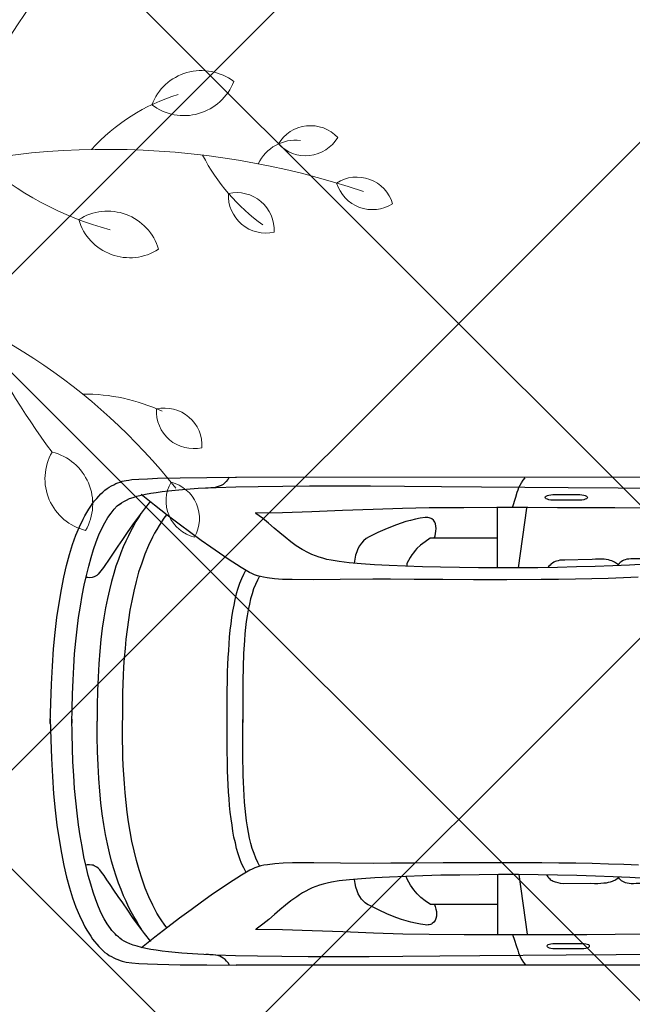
# Model space of a CAD drawing. Header units: millimetres. Extents: x 747415 to 1601423, y -236173 to 551995.
# Tile 491 of 549: x 1173118 to 1175301, y 208822 to 212332. Entities that reach past the tile are written whole.
import ezdxf

# ---------------------------------------------------------------- set-up
doc = ezdxf.new("R2010")
doc.units = ezdxf.units.MM
doc.header["$LTSCALE"] = 100
doc.header["$MEASUREMENT"] = 0
doc.layers.get('0').update_dxf_attribs({"linetype": 'CONTINUOUS', "lineweight": 0})
doc.layers.add('T--A9041_VERHARDING_Parkeren', color=9, linetype='CONTINUOUS')
doc.layers.add('T--L9082_INRICHTING_SPECIFIEK_Auto', color=8, linetype='CONTINUOUS')
doc.layers.add('T--A9042_BEPLANTING', color=90, linetype='CONTINUOUS', lineweight=0)
doc.layers.add('T--L9042_BOMEN', color=84, linetype='CONTINUOUS', lineweight=0)

# ---------------------------------------------------------------- blocks, each defined once
blk = doc.blocks.new('auto17')
for p, q in [((1604.8, 867.6), (3518.7, 867.6)), ((2512.2, 544.6), (2482.2, 756.8)), ((2587.5, 547), (2587.5, 756.8)), ((2588.4, 650.5), (2814.7, 650.5)), ((2513.2, -549), (2483.6, -761.2)), ((2588.4, -551.4), (2588.4, -761.2)), ((2589.8, -654.3), (2815.6, -654.3)), ((1591.9, -871), (3520.1, -872))]:
    blk.add_line(p, q)
for points in [[(2534.6, 758.3), (2527, 778.4), (2521.2, 797), (2516, 814.1), (2513.2, 823), (2509.8, 831.3), (2505.5, 839.6), (2501.2, 848.5), (2495.5, 857.3), (2488.4, 866.1)], [(4181.3, -9.3), (4179.9, 62.7), (4177.5, 130.9), (4173.7, 195.1), (4169.4, 256.4), (4163.7, 314.2), (4157.5, 368.1), (4149.9, 419.6), (4141.8, 467.6), (4132.7, 511.7), (4123.2, 553.9), (4112.7, 592.1), (4101.7, 627.4), (4089.8, 660.7), (4077.4, 690.6), (4064.6, 717.6), (4057.9, 730.4), (4051.3, 742.1), (4044.6, 753.4), (4037.5, 764.2), (4030.8, 774.4), (4023.6, 783.3), (4016, 792.1), (4008.9, 800.4), (4001.2, 807.8), (3994.1, 815.1), (3986.5, 821.5), (3978.9, 826.9), (3971.2, 832.3), (3963.6, 836.7), (3955.5, 841.1), (3947.9, 844.6), (3940.3, 847.5), (3932.2, 850), (3925.5, 853.4), (3911.2, 856.3), (3890.8, 858.8), (3865.5, 860.7), (3835, 862.2), (3799.3, 863.7), (3718.3, 865.6), (3623, 866.6), (3517.8, 867.6)], [(3543, 867.1), (3547.8, 858.8), (3553, 852.4), (3558.7, 846.5), (3564.9, 842.1), (3571.1, 838.2), (3577.8, 835.2), (3584.9, 833.3), (3592.6, 831.3), (3600.6, 830.3), (3608.8, 829.8), (3617.8, 829.3), (3626.8, 829.3)], [(1986.8, 829.3), (2343.6, 831.8), (2651.3, 834.2), (2793.7, 835.7), (2924.7, 836.7), (3045.2, 837.2), (3158.6, 837.2), (3262.4, 837.2), (3355.8, 836.7), (3443.5, 835.7), (3522, 833.8), (3591.6, 831.3), (3655.9, 828.4), (3712.1, 824.5), (3760.7, 819.5), (3783.1, 817.1), (3804, 814.1), (3823.1, 811.2), (3840.7, 807.8), (3856.9, 803.9), (3871.7, 799.9), (3885.5, 796.1), (3897.4, 791.6), (3908.3, 786.7), (3917.9, 781.8), (3926, 776.4), (3933.1, 770.5), (3938.8, 766.1), (3945, 761.2), (3950.8, 755.8), (3956.5, 750), (3962.2, 743.1), (3967.4, 736.2), (3978.4, 720), (3989.3, 701.9), (3999.8, 681.3), (4009.8, 658.8), (4019.3, 634.3), (4028.9, 607.3), (4037.5, 578.9), (4046, 548), (4054.1, 515.2), (4061.7, 480.8), (4068.4, 444.6), (4075.1, 406.4), (4080.8, 366.7), (4086, 325), (4090.8, 281.8), (4094.6, 237.2), (4097.9, 191.2), (4100.8, 143.1), (4102.7, 93.6), (4103.7, 43.1), (4104.1, -9.3), (4104.1, 4.4), (4103.7, -48), (4102.7, -99), (4100.3, -148), (4097.9, -196), (4094.6, -242.6), (4090.3, -287.2), (4085.5, -330.8), (4080.3, -372.5), (4074.1, -412.2), (4067.5, -450.9), (4060.3, -487.2), (4052.7, -521.5), (4044.6, -554.8), (4036, -585.7), (4027, -614.1), (4017.5, -641.1), (4007.9, -666.1), (3997.4, -688.6), (3987, -709.7), (3976.5, -727.9), (3965, -743.5), (3954.1, -757.8), (3942.7, -769.5), (3930.7, -778.3), (3934.5, -774.4), (3927.4, -780.3), (3919.3, -785.7), (3909.3, -790.6), (3898.8, -795.5), (3886.4, -799.9), (3872.6, -803.8), (3857.9, -807.8), (3841.7, -811.7), (3823.6, -814.6), (3804, -818), (3783.1, -821), (3760.7, -823.4), (3736.9, -825.9), (3710.7, -828.3), (3683.1, -830.3), (3654, -832.3), (3623, -833.7), (3590.2, -835.2), (3519.7, -837.7), (3440.6, -839.1), (3352.5, -840.1), (3258.2, -841.1), (3154.3, -841.1), (3040.5, -840.6), (2919.5, -840.1), (2787.5, -839.1), (2645.1, -838.2), (2336.4, -835.2), (1979.7, -832.8)], [(2287.4, 809.3), (2383.6, 809.3), (2391.2, 808.8), (2397.4, 807.8), (2403.1, 806.3), (2407.4, 804.3), (2409.8, 801.9), (2410.8, 799.4), (2409.8, 796.5), (2407.4, 794.1), (2403.1, 792.1), (2397.4, 790.6), (2391.2, 789.6), (2383.6, 789.6), (2287.4, 789.6), (2280.2, 789.6), (2273.6, 790.6), (2268.3, 792.1), (2264, 794.1), (2261.6, 796.5), (2260.7, 799.4), (2261.6, 801.9), (2264, 804.3), (2268.3, 806.3), (2273.6, 807.8), (2280.2, 808.8), (2287.4, 809.3), (2287.4, 809.3)], [(2085.4, 511.2), (2137.3, 508.8), (2192.6, 506.8), (2250.2, 505.4), (2309.3, 503.9), (2369.3, 503.4), (2430.3, 502.4), (2552.7, 501.9), (2671.3, 501.9), (2781.8, 502.9), (2883.8, 503.4), (2968.5, 503.9), (3030.9, 504.4), (3147.2, 503.4), (3242.4, 502.4), (3318.2, 502.4), (3352, 503.4), (3381.5, 505.9), (3407.7, 509.3), (3420.1, 511.2), (3431.1, 513.7), (3442, 517.1), (3452, 520.6), (3461.5, 524.5), (3470.1, 528.9), (3499.7, 546.1), (3546.3, 575.9), (3607.8, 618.1), (3642.1, 642.1), (3679.7, 669.5), (3720.7, 699.9), (3763.1, 732.3), (3808.8, 767.6), (3856.9, 805.8)], [(3823.6, 782.8), (3845.9, 753.9), (3866.9, 725.4), (3886.9, 698), (3905.5, 671), (3923.1, 645.5), (3939.3, 622), (3954.6, 599.5), (3967.9, 579.9), (3979.4, 562.7), (3989.8, 547.5), (3998.4, 535.2), (4005.1, 527.4), (4010.3, 522), (4015.1, 518.1), (4019.8, 515.2), (4024.6, 512.7), (4028.9, 511.2), (4033.2, 510.3), (4041.7, 509.3), (4049.8, 509.8), (4057.4, 510.3)], [(2059.7, 557.8), (2115.9, 554.4), (2175.9, 551.9), (2239.2, 549.5), (2305.5, 547.5), (2373.6, 546.1), (2443.1, 545.1), (2513.6, 544.6), (2584.1, 544.6), (2653.7, 545.1), (2722.3, 546.1), (2789.4, 547), (2853.7, 549), (2914.7, 551), (2972.3, 553.4), (3025.2, 556.3), (3072.4, 559.3), (3115.7, 563.2), (3151.5, 567.1), (3179.1, 571.5), (3194.3, 574.5), (3208.6, 578.4), (3221.9, 582.3), (3235.3, 587.2), (3247.7, 592.1), (3259.6, 597.5), (3271, 603.4), (3282.5, 609.8), (3292.9, 616.6), (3303.4, 623.5), (3313.9, 630.3), (3323.9, 638.2), (3343.4, 653.4), (3363, 670), (3383, 686.7), (3403, 703.9), (3424.4, 721.5), (3447.8, 738.7)], [(1535.7, 754.9), (1651.5, 754.9), (1760.5, 754.9), (1865.3, 755.8), (1967.8, 756.3), (2068.7, 757.3), (2168.8, 757.8), (2269.3, 758.8), (2372.7, 759.3), (2479.3, 759.7), (2589.4, 759.7), (2706.1, 759.3), (2830.9, 758.3), (2925.7, 756.3), (3030, 752.9), (3139.1, 749), (3248.1, 744.6), (3353.4, 741.1), (3450.1, 739.7)], [(3856.9, 738.7), (3865.5, 724.5), (3874.6, 709.8), (3883.6, 693.6), (3893.1, 676.9), (3902.2, 658.8), (3911.2, 639.7), (3920.3, 619.6), (3929.3, 598), (3937.9, 574.5), (3946.5, 549.9), (3955.1, 524), (3962.7, 496), (3970.3, 466.7), (3977.4, 435.3), (3984.1, 401.4), (3990.3, 366.1), (3996, 328.4), (4000.8, 288.2), (4005.1, 246.6), (4008.9, 202), (4011.2, 154.9), (4013.6, 105.4), (4014.6, 53.4), (4014.6, -2)], [(2812.8, 650.5), (2809.4, 658.3), (2807.1, 667.1), (2805.6, 675.9), (2805.1, 684.7), (2805.6, 693.1), (2807.6, 700.9), (2810.4, 708.3), (2814.7, 714.2), (2820.4, 719.1), (2823.3, 721), (2827.1, 722.5), (2830.9, 723.5), (2835.2, 724), (2839.9, 724.5), (2845.2, 724), (2862.3, 721.5), (2879.5, 718.1), (2896.1, 714.2), (2913.3, 709.3), (2929.9, 703.9), (2946.6, 698), (2980, 685.2), (3012.4, 670.5), (3043.3, 654.8), (3049, 651.9), (3054.3, 648.5), (3059.5, 644.6), (3063.8, 640.6), (3068.1, 636.8), (3071.9, 632.3), (3078.6, 623), (3083.8, 613.2), (3088.1, 602.4)], [(3766.4, 733.8), (3775.5, 721.5), (3784.5, 708.8), (3793.1, 695.5), (3801.2, 681.8), (3808.8, 667.6), (3816.4, 653.4), (3830.2, 624), (3843.1, 592.6), (3854.5, 560.7), (3865, 527.9), (3874.6, 494.1), (3882.6, 460.3), (3890.3, 425.5), (3896.4, 391.2), (3902.2, 356.4), (3906.9, 321.5), (3911.2, 287.2), (3914.6, 253.4), (3917.4, 220.1), (3919.3, 187.2), (3921.2, 155.9), (3922.6, 125.5), (3923.1, 96.1), (3923.6, 68.6), (3924.1, 42.2), (3924.1, 17.7), (3923.6, -4.4)], [(2814.7, 650.5), (2827.1, 650.5), (2845.2, 637.7), (2860.9, 626), (2874.2, 613.2), (2880.4, 606.3), (2886.1, 599), (2892.3, 590.7), (2898, 581.8), (2903.8, 571.5), (2909.9, 560.3), (2913.3, 550.9)], [(3088.1, 602.4), (3092.4, 589.7), (3095.2, 575.9), (3097.6, 561.6)], [(1880.7, 576.4), (2093.5, 576.4), (2103, 576.9), (2111.6, 576.9), (2118.8, 576.4), (2125.9, 575.5), (2131.6, 573.5), (2136.8, 571.5), (2141.6, 569.1), (2145.9, 566.1), (2149.7, 563.2), (2153.1, 559.8), (2155.9, 555.8), (2158.7, 551.9)], [(2157.3, 555.4), (2165.9, 562.7), (2169.7, 565.2), (2174.5, 567.1), (2179.7, 569.6), (2185.9, 571), (2193.1, 573), (2200.7, 574.5), (2209.2, 575.5), (2219.3, 576.4), (2230.2, 576.9), (2242.1, 576.9), (2255.4, 576.4), (2353.6, 577.4)], [(2353.6, 577.4), (2363.1, 575.9), (2372.2, 574), (2380.7, 571.5), (2385, 570.1), (2389.3, 568.6), (2393.6, 566.1), (2397.4, 563.7), (2400.7, 560.7), (2404.5, 556.8), (2407.4, 552.9), (2412.5, 545.5)], [(3484.4, 534.8), (3492, 520.6), (3499.7, 504.9), (3505.9, 488.2), (3512, 470.6), (3517.3, 451.4), (3522, 431.8), (3526.8, 411.2), (3530.6, 390.2), (3533.9, 368.1), (3537.3, 345.6), (3540.2, 322), (3542.5, 298.5), (3544.4, 274), (3545.9, 249.5), (3547.3, 224.5), (3548.7, 199.5), (3549.7, 174.5), (3550.1, 149), (3551.1, 98), (3551.6, 47.6), (3551.6, -2)], [(3434.4, 515.2), (3442, 500.9), (3449.2, 485.8), (3455.4, 469.1), (3461.5, 451.9), (3466.3, 433.8), (3471.1, 414.2), (3475.4, 394.6), (3478.7, 374), (3482, 352.9), (3484.9, 330.9), (3487.3, 308.8), (3489.2, 285.8), (3490.6, 262.2), (3492, 238.7), (3493, 214.7), (3493.9, 190.2), (3494.4, 165.7), (3494.9, 140.7), (3495.4, 91.2), (3495.4, 41.2), (3495.4, -7.8)], [(3435.8, -519.6), (3443.5, -505.3), (3450.6, -490.1), (3456.8, -473.5), (3462.5, -456.3), (3467.7, -438.2), (3472, -419.1), (3476.3, -399), (3480.1, -378.4), (3483, -357.3), (3485.8, -335.8), (3487.7, -313.2), (3489.7, -290.1), (3492.5, -243.6), (3494.4, -195.1), (3494.9, -145.6), (3495.4, -96.1), (3495.4, -46.1), (3495.4, 2.9)], [(4181.3, 5.4), (4179.9, -66.7), (4177.5, -134.8), (4173.7, -199), (4169.4, -260.8), (4163.7, -318.1), (4157.5, -372), (4149.9, -423.5), (4141.8, -471.5), (4132.7, -516.1), (4123.2, -557.8), (4112.7, -596.5), (4101.7, -631.8), (4089.8, -665.1), (4077.4, -695), (4064.6, -722), (4057.9, -734.7), (4051.3, -746.5), (4044.6, -757.8), (4037.5, -768.6), (4030.8, -778.3), (4023.6, -787.7), (4016, -796.5), (4008.9, -804.8), (4001.2, -812.2), (3994.1, -819.1), (3986.5, -825.4), (3978.9, -831.3), (3971.2, -836.7), (3963.6, -841.1), (3955.5, -845), (3947.9, -849), (3940.3, -851.9), (3932.2, -854.3), (3929.3, -856.3), (3925, -857.8), (3918.4, -859.2), (3910.7, -860.7), (3901.7, -861.7), (3890.8, -863.2), (3865.5, -865.1), (3835, -866.6), (3799.3, -868.1), (3718.3, -870), (3623, -871), (3517.8, -872)], [(3485.8, -539.2), (3493.5, -525), (3500.6, -509.2), (3507.3, -492.6), (3513, -474.9), (3518.7, -455.8), (3523.5, -436.2), (3527.8, -415.6), (3531.6, -394.6), (3535.4, -372.5), (3538.2, -349.5), (3541.1, -326.4), (3543.5, -302.4), (3545.4, -278.4), (3546.8, -253.9), (3548.3, -228.9), (3549.7, -203.9), (3550.6, -178.4), (3551.1, -152.9), (3552.1, -102), (3552.5, -51.5), (3552.5, -2)], [(3767.4, -737.7), (3776.4, -725.4), (3785.5, -712.7), (3794, -699.4), (3802.1, -685.7), (3809.8, -672), (3817.4, -657.8), (3831.7, -628.4), (3844.5, -597.5), (3855.5, -565.6), (3866.5, -533.3), (3875.5, -500), (3883.6, -466.1), (3891.2, -431.8), (3897.4, -397.5), (3903.1, -363.2), (3907.9, -328.9), (3912.2, -295.1), (3915, -261.3), (3917.9, -228.4), (3920.3, -196), (3921.7, -165.2), (3924.1, -104.9), (3924.6, -51.5), (3924.1, -5.4)], [(3858.3, -742.6), (3866.9, -728.4), (3876, -713.7), (3885, -697.5), (3894.1, -680.8), (3903.1, -663.1), (3912.2, -644), (3921.2, -624), (3930.3, -602.4), (3938.8, -578.9), (3947.4, -554.8), (3955.5, -528.4), (3963.1, -500.4), (3970.8, -471), (3977.9, -439.6), (3984.6, -405.8), (3990.8, -371), (3996, -333.3), (4000.8, -293.1), (4005.1, -251.4), (4008.9, -206.8), (4011.2, -159.8), (4013.6, -110.3), (4014.6, -58.3), (4014.6, -2.9)], [(2086.4, -515.6), (2138.7, -513.2), (2194, -511.2), (2251.6, -509.2), (2310.2, -508.3), (2370.7, -507.3), (2431.7, -506.8), (2554.1, -505.8), (2672.8, -505.8), (2783.2, -506.8), (2885.2, -507.3), (2969.5, -508.3), (3032.4, -508.3), (3148.6, -507.3), (3243.4, -506.3), (3319.6, -506.8), (3353.4, -507.8), (3383, -509.8), (3409.2, -513.2), (3421.5, -515.6), (3432.5, -518.1), (3443.5, -521), (3453.5, -524.4), (3463, -528.4), (3471.6, -532.8), (3501.1, -549.9), (3547.3, -579.8), (3609.2, -622.5), (3643.5, -646.5), (3681.1, -673.9), (3721.6, -704.3), (3764.5, -736.7), (3809.8, -772), (3857.9, -810.2)], [(3824.5, -786.7), (3846.9, -757.8), (3867.9, -729.8), (3887.9, -701.9), (3906.9, -675.4), (3924.6, -649.9), (3940.3, -626.4), (3969.3, -582.8), (3991.3, -550.4), (4006, -531.8), (4011.2, -526.4), (4015.5, -522), (4020.3, -519.1), (4024.6, -516.6), (4028.4, -515.1), (4032.7, -514.6), (4040.3, -513.7), (4047.4, -514.2), (4055.1, -514.6)], [(2060.6, -561.7), (2117.3, -558.8), (2176.9, -555.8), (2240.2, -553.4), (2306.9, -551.9), (2374.5, -550.4), (2444.1, -549.5), (2514.6, -549), (2585.1, -549), (2655.1, -549), (2723.2, -549.9), (2790.4, -551.4), (2854.7, -552.9), (2915.7, -554.8), (2973.8, -557.3), (3026.7, -560.2), (3073.8, -563.7), (3116.7, -567.1), (3152.4, -571.5), (3180.5, -575.9), (3195.8, -578.9), (3210, -582.8), (3223.4, -586.7), (3236.7, -591.6), (3249.1, -596.5), (3261, -601.9), (3283.9, -614.1), (3304.8, -627.4), (3324.8, -642.1), (3344.8, -657.8), (3363.9, -673.9), (3383.9, -690.6), (3403.9, -707.8), (3425.3, -725.4), (3448.7, -742.6)], [(1883, -580.8), (2094.5, -580.8), (2104, -581.3), (2112.5, -581.3), (2119.7, -580.3), (2126.8, -579.4), (2132.6, -577.9), (2138.3, -575.9), (2143, -573.5), (2147.3, -570.5), (2150.6, -567.6), (2154.5, -564.2), (2159.9, -556.7)], [(2157.3, -560.2), (2171.1, -569), (2175.4, -571.5), (2180.2, -573.5), (2185.9, -575.4), (2192.6, -576.9), (2200.2, -578.4), (2208.3, -579.4), (2217.8, -579.8), (2227.3, -579.8), (2238.8, -579.4), (2250.7, -578.4), (2351, -576.4)], [(2347.9, -576.4), (2354.1, -576.4), (2360.3, -576.4), (2366, -575.9), (2371.7, -574.4), (2377.4, -573), (2382.6, -571), (2387.4, -569), (2392.2, -566.1), (2396.5, -562.7), (2400.7, -558.8), (2404.5, -554.8), (2408.3, -550)], [(2815.6, -654.3), (2828, -654.3), (2846.1, -641.6), (2861.9, -629.8), (2875.2, -617.6), (2881.4, -610.7), (2887.1, -602.9), (2893.3, -595), (2899, -585.7), (2904.7, -575.4), (2910.9, -564.2), (2910.9, -554.7)], [(3089.5, -606.3), (3093.3, -593.6), (3096.2, -579.8), (3098.7, -565.7)], [(2813.7, -654.3), (2810.4, -662.7), (2808.5, -671), (2807.1, -679.8), (2806.6, -688.6), (2807.1, -697.5), (2809, -705.3), (2811.3, -712.2), (2815.6, -718.6), (2821.3, -723), (2824.2, -724.9), (2828, -726.4), (2831.8, -727.4), (2836.1, -728.4), (2840.9, -728.4), (2846.1, -727.9), (2863.3, -725.4), (2880.4, -722), (2897.6, -718.1), (2914.2, -713.7), (2931.4, -708.3), (2948, -702.4), (2981.4, -689.1), (3013.8, -674.9), (3044.8, -659.2), (3056.2, -652.9), (3065.2, -645), (3072.9, -636.7), (3079.5, -627.4), (3085.2, -617.1), (3089.5, -606.3)], [(1536.7, -759.3), (1652, -759.3), (1761, -759.3), (1865.8, -759.7), (1968.2, -760.2), (2069.2, -761.2), (2169.2, -762.2), (2270.2, -762.7), (2373.6, -763.2), (2480.3, -763.6), (2590.8, -763.6), (2707.5, -763.2), (2831.8, -762.2), (2926.6, -760.7), (3030.9, -757.3), (3140, -753.4), (3249.6, -748.9), (3354.4, -745.5), (3451.1, -744.1)], [(2534.1, -763.6), (2522.7, -800.9), (2517.5, -818.5), (2514.6, -826.9), (2511.3, -835.2), (2507, -844), (2502.2, -852.4), (2496.5, -861.2), (2489.3, -870)], [(2294.5, -790.1), (2390.8, -790.1), (2397.9, -790.6), (2404.5, -791.6), (2409.8, -793.1), (2414.6, -795), (2416.9, -797.5), (2417.9, -799.9), (2417.9, -801.4), (2416.9, -802.4), (2415.5, -803.8), (2414.1, -804.8), (2412.2, -805.8), (2409.8, -806.8), (2404.5, -808.3), (2397.9, -809.2), (2390.8, -809.7), (2294.5, -809.7), (2287.4, -809.2), (2280.7, -808.3), (2275.5, -806.8), (2270.7, -804.8), (2268.3, -802.4), (2267.4, -799.9), (2268.3, -797.5), (2270.7, -795), (2275.5, -793.1), (2280.7, -791.6), (2287.4, -790.6), (2294.5, -790.1), (2294.5, -790.1)], [(3544.4, -871.5), (3549.2, -863.2), (3554.4, -856.8), (3560.2, -850.9), (3565.9, -846), (3572.5, -842.6), (3579.2, -839.6), (3586.4, -837.2), (3593.5, -835.7), (3601.6, -834.2), (3609.7, -833.7), (3618.7, -833.2), (3627.8, -833.2)]]:
    blk.add_lwpolyline(points)
blk = doc.blocks.new('boom26')
for centre, radius, start, end in [((155.7, 1905), 132.8, 103.0821, 209.3601), ((9.9, 1969.2), 132.8, 283.0821, 29.3601), ((2713.7, 860.7), 2847.5, 157.8706, 194.6902), ((-37, 1751.1), 132.8, 129.691, 235.969), ((-196.1, 1743.2), 132.8, 309.691, 55.969), ((25.8, 1694.3), 147.2, 169.7791, 241.1753), ((185.5, 1474.8), 132.8, 83.1766, 189.4546), ((70.3, 1584.8), 132.8, 263.1766, 9.4546), ((-362.8, 2000.5), 688.5, 293.5336, 321.1072), ((-199.5, 1371.8), 189.7, 139.2589, 245.537), ((-421.8, 1323), 189.7, 319.2589, 65.537), ((1710.4, 3800.5), 3830.1, 218.5331, 241.7877), ((936.5, 1172.1), 132.8, 82.8871, 189.1651), ((821.9, 1282.7), 132.8, 262.8871, 9.1651), ((368.4, 1461.7), 697.8, 193.8405, 224.247), ((1196.1, 1147.7), 132.8, 56.6076, 162.8856), ((1142.3, 1297.6), 132.8, 236.6076, 342.8856), ((2322.5, -556.2), 2147.2, 124.9862, 161.6941), ((280.5, 1007.6), 189.7, 103.0821, 209.3601), ((72.3, 1099.4), 189.7, 283.0821, 29.3601), ((1401.7, 856), 666.1, 151.7973, 176.9648), ((-924.8, 1385.2), 1141.4, 314.8692, 341.5947), ((1118, 714.4), 189.7, 56.6076, 162.8856), ((1041.1, 928.6), 189.7, 236.6076, 342.8856), ((-543.1, 3036.5), 2706.6, 291.933, 303.1444)]:
    blk.add_arc(centre, radius, start, end)

msp = doc.modelspace()

# ---------------------------------------------------------------- hatches: boundary and pattern name
at = {"layer": 'T--A9041_VERHARDING_Parkeren', "linetype": 'Continuous'}
h = msp.add_hatch(dxfattribs=at)
h.set_pattern_fill('ANSI37', color=9, scale=10000, style=0)
h.paths.add_polyline_path([(1177308.673, 242835.5), (1172039.01, 242115.11), (1167508.673, 241689.024), (1167508.673, 193834.318), (1177308.673, 195491.101)])
at = {"layer": 'T--A9042_BEPLANTING'}
h = msp.add_hatch(dxfattribs=at)
h.set_pattern_fill('GRASS', color=256, scale=1500, style=0)
edge = h.paths.add_edge_path()
edge.add_line((1194589.183, 247525.193), (1194593.64, 247264.881))
edge.add_line((1194593.64, 247264.881), (1189597.042, 247120.843))
edge.add_line((1189597.042, 247120.843), (1179615.176, 246734.424))
edge.add_line((1179615.176, 246734.424), (1169673.169, 246260.926))
edge.add_line((1169673.169, 246260.926), (1159743.156, 245284.429))
edge.add_line((1159743.156, 245284.429), (1149794.302, 244232.037))
edge.add_line((1149794.302, 244232.037), (1139904.319, 243419.621))
edge.add_line((1139904.319, 243419.621), (1138613.747, 243325.021))
edge.add_line((1138613.747, 243325.021), (1135690.007, 243117.197))
edge.add_line((1135690.007, 243117.197), (1132771.926, 242932.503))
edge.add_line((1132771.926, 242932.503), (1129859.398, 242758.599))
edge.add_line((1129859.398, 242758.599), (1126616.556, 242566.575))
edge.add_line((1126616.556, 242566.575), (1123385.964, 242364.695))
edge.add_line((1123385.964, 242364.695), (1120184.728, 242139.833))
edge.add_line((1120184.728, 242139.833), (1117014.113, 241880.011))
edge.add_line((1117014.113, 241880.011), (1113876.289, 241570.228))
edge.add_line((1113876.289, 241570.228), (1110773.76, 241198.319))
edge.add_line((1110773.76, 241198.319), (1107692.214, 240764.72))
edge.add_line((1107692.214, 240764.72), (1104624.361, 240306.925))
edge.add_line((1104624.361, 240306.925), (1101572.465, 239835.828))
edge.add_line((1101572.465, 239835.828), (1100403.086, 239650.924))
edge.add_line((1100403.086, 239650.924), (1097780.987, 239217.99))
edge.add_line((1097780.987, 239217.99), (1095157.329, 238732.83))
edge.add_line((1095157.329, 238732.83), (1092526.922, 238274.052))
edge.add_line((1092526.922, 238274.052), (1089457.602, 237766.051))
edge.add_line((1089457.602, 237766.051), (1086388.73, 237224.846))
edge.add_line((1086388.73, 237224.846), (1083401.545, 236651.668))
edge.add_line((1083401.545, 236651.668), (1080469.385, 236024.459))
edge.add_line((1080469.385, 236024.459), (1077519.444, 235269.823))
edge.add_line((1077519.444, 235269.823), (1074567.867, 234454.498))
edge.add_line((1074567.867, 234454.498), (1071611.505, 233602.32))
edge.add_line((1071611.505, 233602.32), (1068661.406, 232725.291))
edge.add_line((1068661.406, 232725.291), (1065719.424, 231822.381))
edge.add_line((1065719.424, 231822.381), (1062684.54, 230856.109))
edge.add_line((1062684.54, 230856.109), (1059866.196, 229920.836))
edge.add_line((1059866.196, 229920.836), (1056845.381, 228880.035))
edge.add_line((1056845.381, 228880.035), (1054034.15, 227860.451))
edge.add_line((1054034.15, 227860.451), (1051908.682, 227043.859))
edge.add_line((1051908.682, 227043.859), (1051192.354, 226766.278))
edge.add_line((1051192.354, 226766.278), (1050671.69, 226564.519))
edge.add_line((1050671.69, 226564.519), (1049927.631, 226262.62))
edge.add_line((1049927.631, 226262.62), (1049070.32, 225903.54))
edge.add_line((1049070.32, 225903.54), (1048360.834, 225606.376))
edge.add_line((1048360.834, 225606.376), (1045574.185, 224396.868))
edge.add_line((1045574.185, 224396.868), (1042746.023, 223102.062))
edge.add_line((1042746.023, 223102.062), (1039916.204, 221736.561))
edge.add_line((1039916.204, 221736.561), (1037264.038, 220364.549))
edge.add_line((1037264.038, 220364.549), (1036639.036, 220037.907))
edge.add_line((1036639.036, 220037.907), (1035761.731, 219567.084))
edge.add_line((1035761.731, 219567.084), (1034455.173, 218860.02))
edge.add_line((1034455.173, 218860.02), (1031834.519, 217415.207))
edge.add_line((1031834.519, 217415.207), (1029063.532, 215837.52))
edge.add_line((1029063.532, 215837.52), (1026493.513, 214322.916))
edge.add_line((1026493.513, 214322.916), (1023661.374, 212596.81))
edge.add_line((1023661.374, 212596.81), (1021148.701, 211011.913))
edge.add_line((1021148.701, 211011.913), (1018664.489, 209394.723))
edge.add_line((1018664.489, 209394.723), (1016111.63, 207674.051))
edge.add_line((1016111.63, 207674.051), (1013541.964, 205866.676))
edge.add_line((1013541.964, 205866.676), (1011054.819, 204060.939))
edge.add_line((1011054.819, 204060.939), (1008551.61, 202180.933))
edge.add_line((1008551.61, 202180.933), (1006071.977, 200261.271))
edge.add_line((1006071.977, 200261.271), (1003623.026, 198305.877))
edge.add_line((1003623.026, 198305.877), (1001255.469, 196356.541))
edge.add_line((1001255.469, 196356.541), (998895.97, 194358.237))
edge.add_line((998895.97, 194358.237), (996592.894, 192340.973))
edge.add_line((996592.894, 192340.973), (994271.188, 190253.094))
edge.add_line((994271.188, 190253.094), (992089.799, 188232.713))
edge.add_line((992089.799, 188232.713), (989855.126, 186096.735))
edge.add_line((989855.126, 186096.735), (987565.682, 183840.779))
edge.add_line((987565.682, 183840.779), (985556.73, 181812.43))
edge.add_line((985556.73, 181812.43), (983340.235, 179499.914))
edge.add_line((983340.235, 179499.914), (981234.422, 177237.565))
edge.add_line((981234.422, 177237.565), (979162.94, 174943.215))
edge.add_line((979162.94, 174943.215), (977214.691, 172724.59))
edge.add_line((977214.691, 172724.59), (975036.892, 170165.071))
edge.add_line((975036.892, 170165.071), (973160.412, 167901.106))
edge.add_line((973160.412, 167901.106), (971300.145, 165540.186))
edge.add_line((971300.145, 165540.186), (970653.489, 164750.347))
edge.add_line((970653.489, 164750.347), (969323.906, 163031.694))
edge.add_line((969323.906, 163031.694), (967532.389, 160664.585))
edge.add_line((967532.389, 160664.585), (965620.33, 158124.446))
edge.add_line((965620.33, 158124.446), (963729.485, 155559.861))
edge.add_line((963729.485, 155559.861), (962160.024, 153368.205))
edge.add_line((962160.024, 153368.205), (960583.853, 151476.839))
edge.add_line((960583.853, 151476.839), (957868.106, 147829.141))
edge.add_line((957868.106, 147829.141), (955546.579, 144354.957))
edge.add_line((955546.579, 144354.957), (952781.766, 139999.101))
edge.add_line((952781.766, 139999.101), (950228.309, 135925.671))
edge.add_line((950228.309, 135925.671), (947689.507, 131669.07))
edge.add_line((947689.507, 131669.07), (945836.511, 128467.426))
edge.add_line((945836.511, 128467.426), (939785.242, 117718.876))
edge.add_line((939785.242, 117718.876), (930712.869, 102774.401))
edge.add_line((930712.869, 102774.401), (922173.53, 90199.799))
edge.add_arc((831492.457, 157259.067), 112782.989, 306.60619454, 323.5168236, ccw=False)
edge.add_line((898746.269, 66722.183), (906881.323, 58450.839))
edge.add_arc((1039056.702, -43733.649), 167068.849, 138.06483794, 142.29247104, ccw=False)
edge.add_line((914773.924, 67916.66), (924725.806, 83316.857))
edge.add_line((924725.806, 83316.857), (935036.865, 100427.915))
edge.add_line((935036.865, 100427.915), (938271.243, 105214.41))
edge.add_line((938271.243, 105214.41), (944567.151, 115601.153))
edge.add_line((944567.151, 115601.153), (949536.685, 124088.131))
edge.add_line((949536.685, 124088.131), (954824.472, 132626.587))
edge.add_line((954824.472, 132626.587), (959827.89, 140132.671))
edge.add_line((959827.89, 140132.671), (963059.812, 145135.12))
edge.add_line((963059.812, 145135.12), (965500.197, 148828.356))
edge.add_line((965500.197, 148828.356), (966613.361, 150562.786))
edge.add_line((966613.361, 150562.786), (968025.373, 152669.584))
edge.add_line((968025.373, 152669.584), (969925.147, 155201.552))
edge.add_line((969925.147, 155201.552), (971712.101, 157704.465))
edge.add_line((971712.101, 157704.465), (973307.285, 159791.446))
edge.add_line((973307.285, 159791.446), (974380.773, 161326.936))
edge.add_line((974380.773, 161326.936), (975513.5, 162711.848))
edge.add_line((975513.5, 162711.848), (977022.752, 164676.523))
edge.add_line((977022.752, 164676.523), (979125.989, 167160.936))
edge.add_line((979125.989, 167160.936), (980701.644, 168861.659))
edge.add_line((980701.644, 168861.659), (983077.997, 171627.505))
edge.add_line((983077.997, 171627.505), (985074.319, 173856.029))
edge.add_line((985074.319, 173856.029), (986909.132, 175828.505))
edge.add_line((986909.132, 175828.505), (989063.699, 178159.256))
edge.add_line((989063.699, 178159.256), (991154.428, 180245.145))
edge.add_line((991154.428, 180245.145), (993121.205, 182057.606))
edge.add_line((993121.205, 182057.606), (995324.494, 184142.051))
edge.add_line((995324.494, 184142.051), (997280.219, 186006.612))
edge.add_line((997280.219, 186006.612), (999623.744, 188200.448))
edge.add_line((999623.744, 188200.448), (1002349.065, 190608.065))
edge.add_line((1002349.065, 190608.065), (1004754.956, 192653.066))
edge.add_line((1004754.956, 192653.066), (1007294.928, 194741.918))
edge.add_line((1007294.928, 194741.918), (1008978.786, 196161.928))
edge.add_line((1008978.786, 196161.928), (1011076.047, 197755.95))
edge.add_line((1011076.047, 197755.95), (1013065.241, 199247.814))
edge.add_line((1013065.241, 199247.814), (1015821.037, 201346.882))
edge.add_line((1015821.037, 201346.882), (1017686.716, 202722.52))
edge.add_line((1017686.716, 202722.52), (1020957.031, 204817.97))
edge.add_line((1020957.031, 204817.97), (1023228.197, 206313.401))
edge.add_line((1023228.197, 206313.401), (1026470.58, 208376.744))
edge.add_line((1026470.58, 208376.744), (1028603.548, 209658.432))
edge.add_line((1028603.548, 209658.432), (1030968.801, 211111.637))
edge.add_line((1030968.801, 211111.637), (1032974.557, 212278.47))
edge.add_line((1032974.557, 212278.47), (1034989.373, 213415.47))
edge.add_line((1034989.373, 213415.47), (1036654.679, 214452.728))
edge.add_line((1036654.679, 214452.728), (1038246.03, 215241.653))
edge.add_line((1038246.03, 215241.653), (1039948.347, 216202.761))
edge.add_line((1039948.347, 216202.761), (1041825.775, 217172.039))
edge.add_line((1041825.775, 217172.039), (1043014.131, 217759.859))
edge.add_line((1043014.131, 217759.859), (1045164.207, 218821.145))
edge.add_line((1045164.207, 218821.145), (1047341.541, 219812.404))
edge.add_line((1047341.541, 219812.404), (1050071.07, 221013.985))
edge.add_line((1050071.07, 221013.985), (1051244.22, 221490.97))
edge.add_line((1051244.22, 221490.97), (1052347.556, 221956.97))
edge.add_line((1052347.556, 221956.97), (1053649.506, 222430.47))
edge.add_line((1053649.506, 222430.47), (1054533.126, 222784.97))
edge.add_line((1054533.126, 222784.97), (1056086.056, 223306.47))
edge.add_line((1056086.056, 223306.47), (1057869.317, 223968.97))
edge.add_line((1057869.317, 223968.97), (1060574.556, 224929.97))
edge.add_line((1060574.556, 224929.97), (1063483.693, 225922.97))
edge.add_line((1063483.693, 225922.97), (1065608.903, 226631.593))
edge.add_line((1065608.903, 226631.593), (1069173.064, 227676.47))
edge.add_line((1069173.064, 227676.47), (1072281.977, 228625.637))
edge.add_line((1072281.977, 228625.637), (1075375.394, 229611.47))
edge.add_line((1075375.394, 229611.47), (1077123.927, 230119.62))
edge.add_line((1077123.927, 230119.62), (1080375.394, 230986.97))
edge.add_line((1080375.394, 230986.97), (1082892.594, 231747.063))
edge.add_line((1082892.594, 231747.063), (1087287.423, 232727.295))
edge.add_line((1087287.423, 232727.295), (1089726.851, 233304.236))
edge.add_line((1089726.851, 233304.236), (1092683.446, 233905.227))
edge.add_line((1092683.446, 233905.227), (1095564.394, 234529.046))
edge.add_line((1095564.394, 234529.046), (1098820.303, 235134.124))
edge.add_line((1098820.303, 235134.124), (1101429.17, 235680.801))
edge.add_line((1101429.17, 235680.801), (1102775.394, 235932.97))
edge.add_line((1102775.394, 235932.97), (1105482.445, 236248.973))
edge.add_line((1105482.445, 236248.973), (1107758.807, 236612.397))
edge.add_line((1107758.807, 236612.397), (1110496.735, 236978.709))
edge.add_line((1110496.735, 236978.709), (1115376.091, 237663.748))
edge.add_line((1115376.091, 237663.748), (1120160.891, 238162.648))
edge.add_line((1120160.891, 238162.648), (1122883.614, 238303.454))
edge.add_line((1122883.614, 238303.454), (1125390.669, 238461.915))
edge.add_line((1125390.669, 238461.915), (1128123.405, 238391.97))
edge.add_line((1128123.405, 238391.97), (1132768.171, 238736.47))
edge.add_line((1132768.171, 238736.47), (1135790.587, 239107.966))
edge.add_line((1135790.587, 239107.966), (1138342.94, 239481.456))
edge.add_line((1138342.94, 239481.456), (1142060.43, 239524.47))
edge.add_line((1142060.43, 239524.47), (1147419.918, 239838.053))
edge.add_line((1147419.918, 239838.053), (1152508.673, 240937.759))
edge.add_line((1152508.673, 240937.759), (1161790.445, 241405.25))
edge.add_line((1161790.445, 241405.25), (1166293.104, 242414.317))
edge.add_line((1166293.104, 242414.317), (1170003.913, 243136.47))
edge.add_line((1170003.913, 243136.47), (1182817.631, 243902.97))
edge.add_line((1182817.631, 243902.97), (1191677.387, 244103.47))
edge.add_line((1191677.387, 244103.47), (1200992.076, 244164.47))
edge.add_line((1200992.076, 244164.47), (1212315.556, 244345.47))
edge.add_line((1212315.556, 244345.47), (1212435.36, 247419.97))
edge.add_line((1212435.36, 247419.97), (1205479.36, 247503.517))
edge.add_line((1205479.36, 247503.517), (1202606.248, 247460.622))
edge.add_line((1202606.248, 247460.622), (1194593.64, 247264.881))

# ---------------------------------------------------------------- block references
at = {"layer": 'T--L9042_BOMEN', "linetype": 'Continuous', "rotation": 273.4399454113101}
msp.add_blockref('boom26', (1172408.673, 211679.096), dxfattribs=at)
at = {"layer": 'T--L9082_INRICHTING_SPECIFIEK_Auto', "rotation": 180}
msp.add_blockref('auto17', (1177408.673, 209829.096), dxfattribs=at)

doc.saveas('drawing.dxf')
